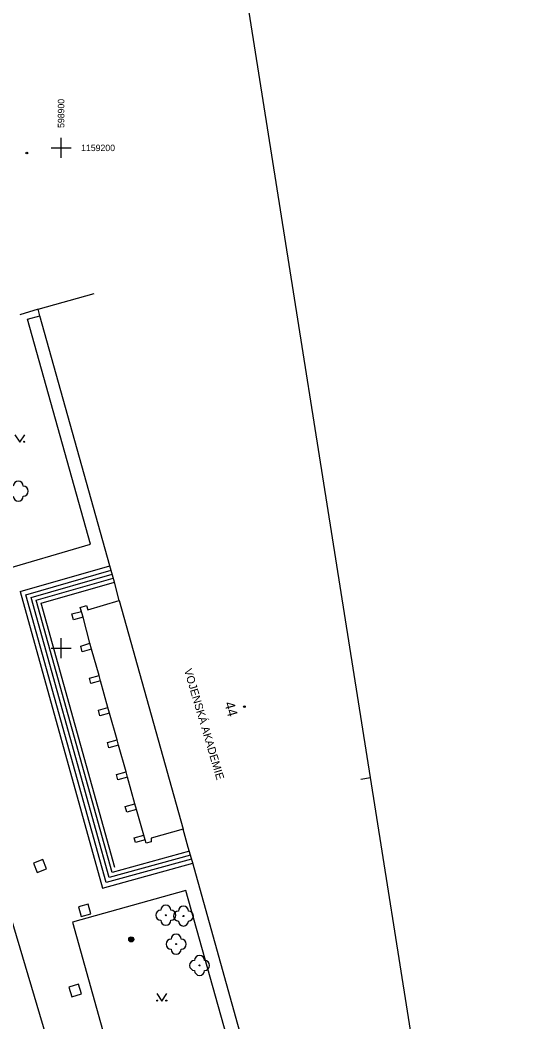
# Model space of a CAD drawing. Extents: x -599098 to -598820, y -1159597 to -1158744.
# Drawn here: x -598904.1 to -598852.7, y -1159287.3 to -1159187.2 of the extents above; entities that cross this region are included whole.
import ezdxf

# ---------------------------------------------------------------- set-up
doc = ezdxf.new("R2010")
doc.units = 0
for name, color, linetype in [('budovy', 7, 'Continuous'), ('druh pozemku stromy', 7, 'Continuous'), ('hektometrická síť', 7, 'Continuous'), ('kresba', 7, 'Continuous'), ('mapový rám legenda', 7, 'Continuous'), ('popisy', 7, 'Continuous'), ('popisy budov', 7, 'Continuous'), ('značky IS', 7, 'Continuous')]:
    doc.layers.add(name, color=color, linetype=linetype)

msp = doc.modelspace()

# ---------------------------------------------------------------- linework, layer by layer
at = {"layer": 'budovy'}
for p, q in [((-598902.29, -1159216.13), (-598896.7, -1159214.56)), ((-598902.29, -1159216.13), (-598904.12, -1159216.69)), ((-598902.13, -1159216.77), (-598902.29, -1159216.13)), ((-598895.13, -1159241.78), (-598902.13, -1159216.77)), ((-598894.68, -1159243.39), (-598895.13, -1159241.78)), ((-598894.21, -1159245.23), (-598894.68, -1159243.39)), ((-598897.34, -1159246.15), (-598894.21, -1159245.23)), ((-598894.21, -1159245.23), (-598887.79, -1159268.08)), ((-598898.93, -1159246.57), (-598897.95, -1159246.34)), ((-598898.11, -1159245.92), (-598897.47, -1159245.72)), ((-598897.95, -1159246.34), (-598898.11, -1159245.92)), ((-598897.79, -1159246.89), (-598898.11, -1159245.92)), ((-598897.47, -1159245.72), (-598897.34, -1159246.15)), ((-598898.75, -1159247.16), (-598898.93, -1159246.57)), ((-598897.79, -1159246.89), (-598898.75, -1159247.16)), ((-598897.12, -1159249.5), (-598897.79, -1159246.89)), ((-598898.03, -1159249.79), (-598897.12, -1159249.5)), ((-598897.91, -1159250.35), (-598898.03, -1159249.79)), ((-598896.95, -1159250.08), (-598897.91, -1159250.35)), ((-598896.95, -1159250.08), (-598897.12, -1159249.5)), ((-598896.21, -1159252.73), (-598896.95, -1159250.08)), ((-598897.17, -1159253), (-598896.21, -1159252.73)), ((-598897.02, -1159253.53), (-598897.17, -1159253)), ((-598896.06, -1159253.26), (-598897.02, -1159253.53)), ((-598896.06, -1159253.26), (-598896.21, -1159252.73)), ((-598895.32, -1159255.91), (-598896.06, -1159253.26)), ((-598896.28, -1159256.18), (-598895.32, -1159255.91)), ((-598896.12, -1159256.76), (-598896.28, -1159256.18)), ((-598895.16, -1159256.49), (-598895.32, -1159255.91)), ((-598895.16, -1159256.49), (-598896.12, -1159256.76)), ((-598894.41, -1159259.14), (-598895.16, -1159256.49)), ((-598895.38, -1159259.41), (-598894.41, -1159259.14)), ((-598895.23, -1159259.94), (-598895.38, -1159259.41)), ((-598894.27, -1159259.67), (-598894.41, -1159259.14)), ((-598894.27, -1159259.67), (-598895.23, -1159259.94)), ((-598893.51, -1159262.36), (-598894.27, -1159259.67)), ((-598894.48, -1159262.63), (-598893.51, -1159262.36)), ((-598893.36, -1159262.89), (-598893.51, -1159262.36)), ((-598894.33, -1159263.16), (-598894.48, -1159262.63)), ((-598893.36, -1159262.89), (-598894.33, -1159263.16)), ((-598892.62, -1159265.54), (-598893.36, -1159262.89)), ((-598893.59, -1159265.81), (-598892.62, -1159265.54)), ((-598893.43, -1159266.39), (-598893.59, -1159265.81)), ((-598892.46, -1159266.12), (-598893.43, -1159266.39)), ((-598892.46, -1159266.12), (-598892.62, -1159265.54)), ((-598891.75, -1159268.67), (-598892.46, -1159266.12)), ((-598887.79, -1159268.08), (-598890.99, -1159268.97)), ((-598887.31, -1159269.9), (-598887.79, -1159268.08)), ((-598892.71, -1159268.94), (-598891.75, -1159268.67)), ((-598892.58, -1159269.42), (-598892.71, -1159268.94)), ((-598891.61, -1159269.15), (-598892.58, -1159269.42)), ((-598891.61, -1159269.15), (-598891.75, -1159268.67)), ((-598891.52, -1159269.49), (-598891.61, -1159269.15)), ((-598890.99, -1159269.34), (-598891.52, -1159269.49)), ((-598890.99, -1159268.97), (-598890.99, -1159269.34)), ((-598886.87, -1159271.36), (-598887.31, -1159269.9)), ((-598879.87, -1159296.53), (-598886.87, -1159271.36))]:
    msp.add_line(p, q, dxfattribs=at)
for centre, radius in [((-598903.43, -1159200.51), 0.09), ((-598903.43, -1159200.51), 0.0398), ((-598881.69, -1159255.84), 0.09), ((-598881.69, -1159255.84), 0.0398)]:
    msp.add_circle(centre, radius, dxfattribs=at)
at = {"layer": 'druh pozemku stromy'}
for points in [[(-598904.63, -1159228.66), (-598904.13, -1159229.41), (-598903.63, -1159228.66)], [(-598890.44, -1159284.51), (-598889.94, -1159285.26), (-598889.44, -1159284.51)]]:
    msp.add_lwpolyline(points, dxfattribs=at)
for centre in [(-598903.68, -1159229.36), (-598889.54, -1159276.68), (-598887.78, -1159276.76), (-598888.51, -1159279.57), (-598886.17, -1159281.7), (-598890.39, -1159285.21), (-598889.49, -1159285.21)]:
    msp.add_circle(centre, 0.05, dxfattribs=at)
for centre, start, end in [((-598904.28, -1159233.8), 0, 180), ((-598903.78, -1159234.3), 270, 90), ((-598904.28, -1159234.8), 180, 0), ((-598890.04, -1159276.68), 90, 270), ((-598889.54, -1159276.18), 0, 180), ((-598889.04, -1159276.68), 270, 90), ((-598888.28, -1159276.76), 90, 270), ((-598887.78, -1159276.26), 0, 180), ((-598887.28, -1159276.76), 270, 90), ((-598889.54, -1159277.18), 180, 0), ((-598887.78, -1159277.26), 180, 0), ((-598889.01, -1159279.57), 90, 270), ((-598888.51, -1159279.07), 0, 180), ((-598888.01, -1159279.57), 270, 90), ((-598888.51, -1159280.07), 180, 0), ((-598886.67, -1159281.7), 90, 270), ((-598886.17, -1159281.2), 0, 180), ((-598885.67, -1159281.7), 270, 90), ((-598886.17, -1159282.2), 180, 0)]:
    msp.add_arc(centre, 0.5, start, end, dxfattribs=at)
at = {"layer": 'hektometrická síť'}
for p, q in [((-598900, -1159201), (-598900, -1159199)), ((-598901, -1159200), (-598899, -1159200)), ((-598900, -1159251), (-598900, -1159249)), ((-598901, -1159250), (-598899, -1159250))]:
    msp.add_line(p, q, dxfattribs=at)
at = {"layer": 'kresba'}
for p, q in [((-598903.36, -1159217.1), (-598902.13, -1159216.77)), ((-598897.07, -1159239.61), (-598903.36, -1159217.1)), ((-598908.37, -1159242.9), (-598897.07, -1159239.61)), ((-598904.09, -1159244.33), (-598895.14, -1159241.76)), ((-598903.51, -1159244.65), (-598895.01, -1159242.21)), ((-598903.01, -1159244.93), (-598894.9, -1159242.6)), ((-598902.51, -1159245.21), (-598894.79, -1159243)), ((-598902, -1159245.49), (-598894.68, -1159243.39)), ((-598904.09, -1159244.33), (-598895.85, -1159273.97)), ((-598895.49, -1159273.42), (-598903.51, -1159244.65)), ((-598895.2, -1159272.92), (-598903.01, -1159244.93)), ((-598894.91, -1159272.41), (-598902.51, -1159245.21)), ((-598894.63, -1159271.91), (-598902, -1159245.49)), ((-598887.19, -1159270.29), (-598894.91, -1159272.41)), ((-598895.85, -1159273.97), (-598886.84, -1159271.47)), ((-598886.96, -1159271.07), (-598895.49, -1159273.42)), ((-598887.07, -1159270.69), (-598895.2, -1159272.92)), ((-598887.55, -1159274.21), (-598898.87, -1159277.38)), ((-598881.15, -1159296.9), (-598887.55, -1159274.21)), ((-598887.62, -1159335.56), (-598904.99, -1159276.95))]:
    msp.add_line(p, q, dxfattribs=at)
msp.add_lwpolyline([(-598898.87, -1159277.38), (-598880.72, -1159342.43), (-598877.65, -1159343.48)], dxfattribs=at)
at = {"layer": 'mapový rám legenda'}
for p, q in [((-598869.08, -1159262.93), (-598885.51, -1159159.22)), ((-598870.07, -1159263.08), (-598869.08, -1159262.93)), ((-598852.66, -1159366.63), (-598869.08, -1159262.93))]:
    msp.add_line(p, q, dxfattribs=at)
at = {"layer": 'značky IS'}
for points in [[(-598902.76, -1159271.48), (-598902.4, -1159272.42), (-598901.46, -1159272.06), (-598901.82, -1159271.12)], [(-598898, -1159276.82), (-598897.03, -1159276.55), (-598897.3, -1159275.58), (-598898.27, -1159275.85)], [(-598898.26, -1159283.56), (-598899.22, -1159283.86), (-598898.92, -1159284.82), (-598897.96, -1159284.52)]]:
    msp.add_lwpolyline(points, close=True, dxfattribs=at)
for radius in [0.25, 0.2, 0.15, 0.1, 0.05]:
    msp.add_circle((-598892.99, -1159279.1), radius, dxfattribs=at)

# ---------------------------------------------------------------- texts
at = {"layer": 'hektometrická síť'}
msp.add_text('598900', height=0.65, rotation=90, dxfattribs=at).set_placement((-598899.68, -1159198))
msp.add_text('1159200', height=0.65, dxfattribs=at).set_placement((-598898, -1159200.32))
at = {"layer": 'popisy'}
msp.add_text('VOJENSKÁ AKADEMIE', height=0.8, rotation=286.5554, dxfattribs=at).set_placement((-598887.73, -1159252.18))
at = {"layer": 'popisy budov'}
msp.add_text('44', height=1, rotation=285.6842, dxfattribs=at).set_placement((-598883.7, -1159255.49))

doc.saveas('drawing.dxf')
